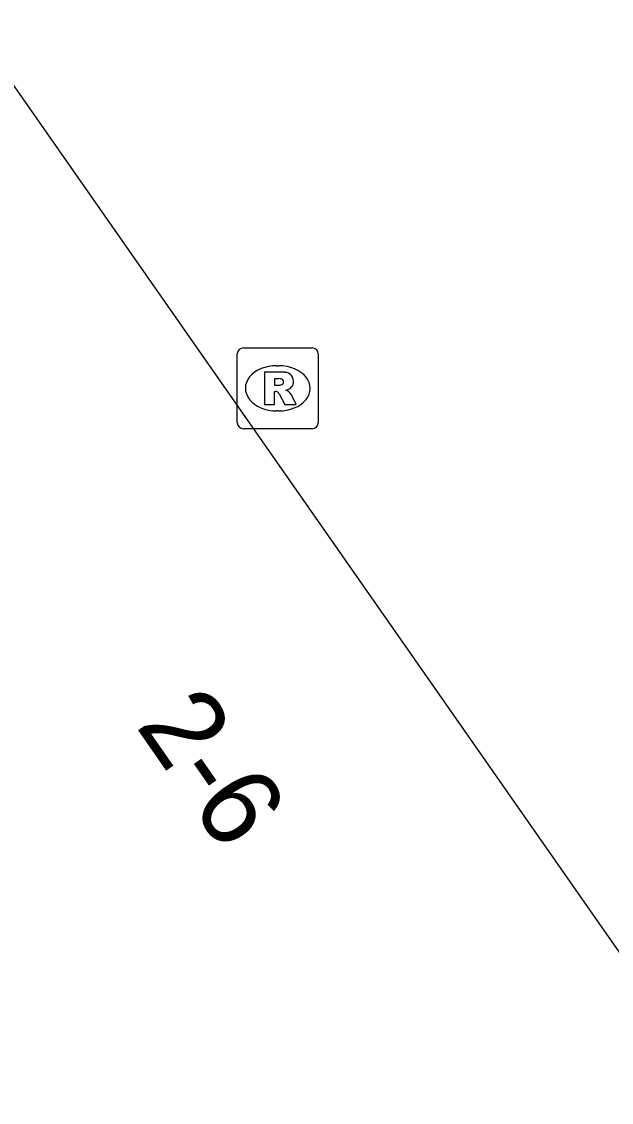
# Model space of a CAD drawing. Extents: x 161087 to 161922, y 382574 to 383873.
# Drawn here: x 161413.11 to 161420.41, y 383040.96 to 383054.33 of the extents above; entities that cross this region are included whole.
import ezdxf

# ---------------------------------------------------------------- set-up
doc = ezdxf.new("R2010")
doc.units = 0
for name, color, linetype in [('IMGEO_Pand', 7, 'Continuous'), ('IMGEO_Pand_nummerreeks', 7, 'Continuous'), ('IMGEO_Rioolput', 7, 'Continuous')]:
    doc.layers.add(name, color=color, linetype=linetype)

msp = doc.modelspace()

# ---------------------------------------------------------------- linework, layer by layer
at = {"layer": 'IMGEO_Pand'}
msp.add_lwpolyline([(161412.451, 383054.33), (161427.003, 383033.515)], dxfattribs=at)
at = {"layer": 'IMGEO_Rioolput'}
for p, q in [((161415.777, 383049.368), (161415.777, 383050.22)), ((161415.852, 383050.294), (161416.704, 383050.294)), ((161416.778, 383050.22), (161416.778, 383049.368)), ((161416.265, 383050.074), (161416.29, 383050.074)), ((161416.288, 383049.514), (161416.263, 383049.514)), ((161416.704, 383049.294), (161415.852, 383049.294))]:
    msp.add_line(p, q, dxfattribs=at)
for points in [[(161415.777, 383049.368), (161415.777, 383050.22)], [(161415.852, 383050.294), (161416.704, 383050.294)], [(161416.778, 383050.22), (161416.778, 383049.368)], [(161416.366, 383049.992), (161416.114, 383049.994), (161416.114, 383049.594)], [(161416.292, 383049.913), (161416.238, 383049.913), (161416.238, 383049.832)], [(161416.238, 383049.832), (161416.29, 383049.832)], [(161416.114, 383049.594), (161416.238, 383049.594), (161416.238, 383049.756), (161416.249, 383049.756)], [(161416.296, 383049.727), (161416.367, 383049.594), (161416.507, 383049.594), (161416.442, 383049.72)], [(161416.704, 383049.294), (161415.852, 383049.294)]]:
    msp.add_lwpolyline(points, dxfattribs=at)
for centre, radius, start, end in [((161415.854, 383050.218), 0.0765, 91.552, 178.448), ((161415.854, 383050.218), 0.0765, 91.552, 178.448), ((161416.702, 383050.218), 0.0765, 1.552, 88.448), ((161416.702, 383050.218), 0.0765, 1.552, 88.448), ((161416.365, 383049.882), 0.109, 350.3612, 89.416), ((161416.274, 383050.021), 0.19, 274.7715, 282.9687), ((161416.298, 383049.817), 0.0964, 77.0061, 93.1865), ((161416.312, 383049.874), 0.0378, 276.6634, 79.6772), ((161416.363, 383049.882), 0.112, 277.5842, 350.9817), ((161416.248, 383049.703), 0.0533, 26.0293, 88.6989), ((161416.347, 383049.667), 0.108, 29.5134, 73.7905), ((161415.854, 383049.37), 0.0765, 181.552, 268.448), ((161415.854, 383049.37), 0.0765, 181.552, 268.448), ((161416.702, 383049.37), 0.0765, 271.552, 358.448), ((161416.702, 383049.37), 0.0765, 271.552, 358.448)]:
    msp.add_arc(centre, radius, start, end, dxfattribs=at)
for centre, major_axis, ratio, start_param, end_param in [((161416.264, 383049.794), (-0.387, 0.002), 0.722429, 4.712389, 7.853982), ((161416.289, 383049.794), (-0.39, 0.002), 0.717154, 1.570796, 4.712389)]:
    msp.add_ellipse(centre, major_axis=major_axis, ratio=ratio, start_param=start_param, end_param=end_param, dxfattribs=at)

# ---------------------------------------------------------------- texts
at = {"layer": 'IMGEO_Pand_nummerreeks'}
msp.add_text('2-6', height=1, rotation=304.7981, dxfattribs=at).set_placement((161414.511, 383045.619))

doc.saveas('drawing.dxf')
